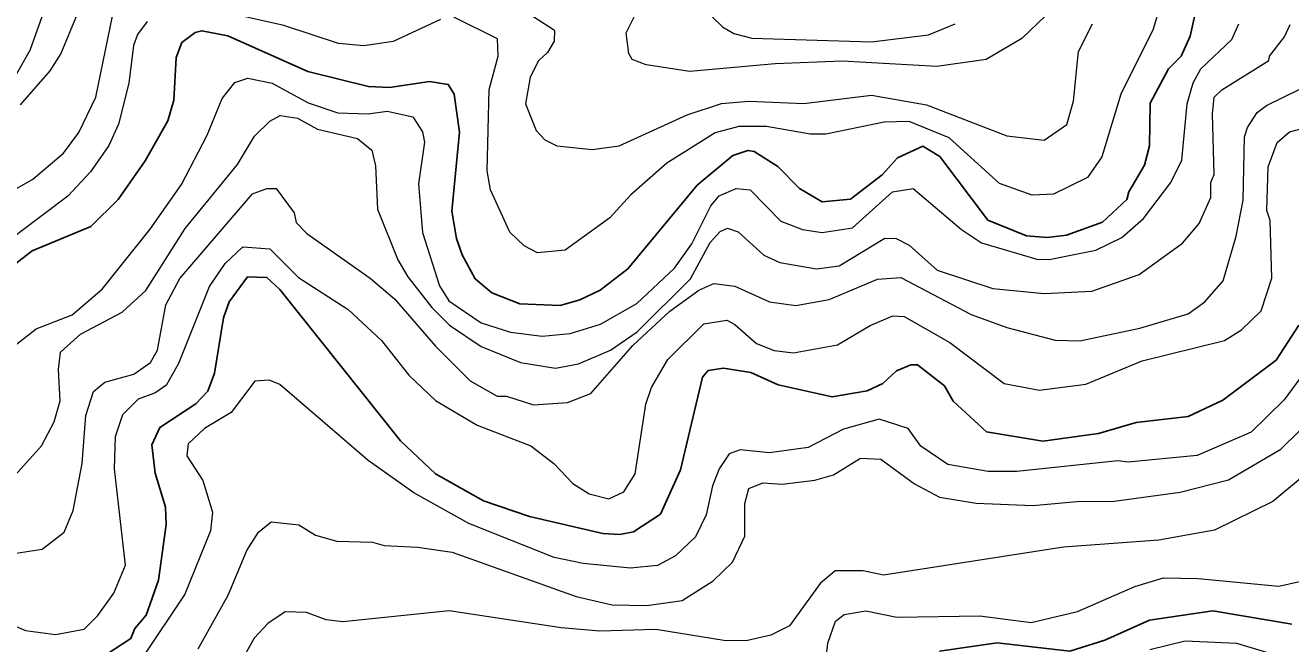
# Model space of a CAD drawing. Extents: x 673.3 to 698.5, y 6984.3 to 7012.3.
# Drawn here: x 676.651 to 677.867, y 6988.991 to 6989.585 of the extents above; entities that cross this region are included whole.
import ezdxf

# ---------------------------------------------------------------- set-up
doc = ezdxf.new("R2010")
doc.units = 0
doc.header["$LTSCALE"] = 0.032
doc.layers.add('1', color=7, linetype='Continuous', lineweight=25)
doc.layers.add('2', color=7, linetype='Continuous', lineweight=13)

msp = doc.modelspace()

# ---------------------------------------------------------------- linework, layer by layer
at = {"layer": '1'}
for points in [[(677.7747, 6989.5949), (677.7705, 6989.5747), (677.7617, 6989.5556), (677.7495, 6989.5432), (677.7319, 6989.5102), (677.7313, 6989.4694), (677.7266, 6989.4509), (677.7113, 6989.4251), (677.7095, 6989.4179), (677.686, 6989.3959), (677.6515, 6989.3836), (677.633, 6989.3813), (677.613, 6989.3828), (677.5759, 6989.398), (677.5298, 6989.4591), (677.5133, 6989.469), (677.489, 6989.4577), (677.4742, 6989.4415), (677.4438, 6989.4182), (677.4167, 6989.4156), (677.3947, 6989.4283), (677.374, 6989.4496), (677.3511, 6989.4638), (677.3452, 6989.4649), (677.3307, 6989.46), (677.2965, 6989.4315), (677.2297, 6989.3511), (677.2033, 6989.3309), (677.1836, 6989.3215), (677.1648, 6989.3161), (677.1261, 6989.3177), (677.0991, 6989.3281), (677.0832, 6989.3417), (677.0705, 6989.3646), (677.0651, 6989.3804), (677.0606, 6989.4065), (677.0679, 6989.4825), (677.0627, 6989.5189), (677.0572, 6989.5284), (677.0391, 6989.531), (677.0006, 6989.5254), (676.9804, 6989.5262), (676.9221, 6989.5408), (676.8452, 6989.5751), (676.8203, 6989.5798), (676.8138, 6989.5782), (676.801, 6989.5687), (676.7957, 6989.5543), (676.7934, 6989.5131), (676.7876, 6989.4933), (676.7659, 6989.4548), (676.7398, 6989.4177), (676.7136, 6989.3918), (676.6573, 6989.3685), (676.6356, 6989.352)], [(676.728, 6988.9804), (676.7519, 6988.9962), (676.756, 6989.0057), (676.7668, 6989.0187), (676.7787, 6989.0522), (676.7861, 6989.1056), (676.7853, 6989.1225), (676.7755, 6989.1551), (676.7723, 6989.1821), (676.7798, 6989.1989), (676.8145, 6989.2217), (676.8259, 6989.2339), (676.8325, 6989.251), (676.841, 6989.3043), (676.8465, 6989.3196), (676.8643, 6989.3436), (676.8828, 6989.343), (676.8954, 6989.3313), (677.0114, 6989.186), (677.0449, 6989.1543), (677.0911, 6989.1283), (677.1352, 6989.1133), (677.2058, 6989.0969), (677.2221, 6989.0962), (677.2353, 6989.0986), (677.2612, 6989.1155), (677.2805, 6989.1583), (677.3015, 6989.2473), (677.307, 6989.2537), (677.3219, 6989.2557), (677.348, 6989.2517), (677.3742, 6989.2398), (677.4262, 6989.2282), (677.4599, 6989.234), (677.475, 6989.2412), (677.4881, 6989.2533), (677.5019, 6989.259), (677.5082, 6989.259), (677.5343, 6989.2388), (677.5425, 6989.2241), (677.5746, 6989.1948), (677.6287, 6989.1858), (677.6824, 6989.1931), (677.7185, 6989.2036), (677.7683, 6989.2093), (677.8019, 6989.225), (677.853, 6989.2634), (677.8748, 6989.2971)], [(677.5294, 6988.984), (677.5847, 6988.9919), (677.6547, 6988.9839), (677.6883, 6988.9946), (677.7313, 6989.0138), (677.7921, 6989.0228), (677.8681, 6989.0099)]]:
    msp.add_lwpolyline(points, dxfattribs=at)
at = {"layer": '2'}
for points in [[(676.5983, 6989.4033), (676.6577, 6989.4375), (676.6873, 6989.4624), (676.7022, 6989.4823), (676.7183, 6989.5161), (676.7365, 6989.6049)], [(677.6541, 6989.6164), (677.6084, 6989.5724), (677.5743, 6989.5524), (677.5268, 6989.5456), (677.4359, 6989.5506), (677.3713, 6989.5481), (677.2894, 6989.5408), (677.2474, 6989.5472), (677.2341, 6989.5524), (677.2308, 6989.5579), (677.2283, 6989.5779), (677.2381, 6989.5976)], [(676.641, 6989.5361), (676.6553, 6989.5611), (676.6684, 6989.5979)], [(676.7005, 6989.5957), (676.6848, 6989.558), (676.6742, 6989.5414), (676.6456, 6989.5087)], [(677.0496, 6989.5907), (677.0042, 6989.5695), (676.9761, 6989.5653), (676.9517, 6989.5676), (676.899, 6989.5849), (676.8491, 6989.5961)], [(677.7396, 6989.5977), (677.7347, 6989.5813), (677.7036, 6989.519), (677.6856, 6989.4588), (677.6718, 6989.4391), (677.639, 6989.4228), (677.6186, 6989.4221), (677.587, 6989.4332), (677.5386, 6989.4772), (677.5003, 6989.4927), (677.4762, 6989.492), (677.42, 6989.4805), (677.4052, 6989.4806), (677.3632, 6989.4879), (677.3364, 6989.4879), (677.3137, 6989.4819), (677.2674, 6989.4528), (677.2328, 6989.4223), (677.2124, 6989.4002), (677.1697, 6989.3692), (677.1429, 6989.3666), (677.1301, 6989.3734), (677.1164, 6989.3864), (677.0979, 6989.4271), (677.0947, 6989.4452), (677.0965, 6989.5235), (677.1053, 6989.5555), (677.1046, 6989.572), (677.0625, 6989.5928)], [(677.1341, 6989.5969), (677.1592, 6989.5804), (677.1589, 6989.5698), (677.1527, 6989.559), (677.144, 6989.5509), (677.136, 6989.5353), (677.1313, 6989.5097), (677.1417, 6989.4842), (677.1499, 6989.4751), (677.1615, 6989.4692), (677.1956, 6989.4659), (677.2216, 6989.4695), (677.2869, 6989.4992), (677.3199, 6989.5099), (677.3461, 6989.5124), (677.3989, 6989.5099), (677.4639, 6989.5179), (677.517, 6989.5086), (677.5941, 6989.4791), (677.6299, 6989.4749), (677.6517, 6989.4898), (677.6583, 6989.5122), (677.6631, 6989.5601), (677.6764, 6989.5866)], [(677.2999, 6989.6038), (677.3209, 6989.5835), (677.3316, 6989.5772), (677.3489, 6989.5728), (677.464, 6989.5693), (677.5189, 6989.576), (677.5446, 6989.5866)], [(676.7676, 6989.5888), (676.7583, 6989.5764), (676.7545, 6989.5657), (676.7502, 6989.5295), (676.7401, 6989.4902), (676.7309, 6989.4698), (676.7132, 6989.4444), (676.6916, 6989.4211), (676.621, 6989.3681)], [(676.632, 6989.1432), (676.6662, 6989.1814), (676.6782, 6989.2044), (676.6841, 6989.2246), (676.6826, 6989.2546), (676.6843, 6989.2711), (676.7035, 6989.2886), (676.7437, 6989.3095), (676.7663, 6989.3305), (676.8042, 6989.3901), (676.8546, 6989.4515), (676.8709, 6989.4786), (676.8857, 6989.4931), (676.8955, 6989.4984), (676.9123, 6989.496), (676.9316, 6989.4854), (676.9698, 6989.4764), (676.9838, 6989.4651), (676.9872, 6989.4502), (676.989, 6989.4085), (677.0086, 6989.3598), (677.0183, 6989.3435), (677.0415, 6989.3141), (677.0584, 6989.2972), (677.0888, 6989.2766), (677.1267, 6989.2612), (677.1602, 6989.2559), (677.1823, 6989.26), (677.2132, 6989.2732), (677.2387, 6989.2908), (677.2899, 6989.3417), (677.3089, 6989.3766), (677.3184, 6989.3871), (677.3255, 6989.3904), (677.3358, 6989.3868), (677.3606, 6989.3643), (677.376, 6989.3572), (677.4113, 6989.3511), (677.4329, 6989.3542), (677.477, 6989.3808), (677.4878, 6989.3804), (677.5001, 6989.374), (677.527, 6989.35), (677.5808, 6989.3322), (677.6301, 6989.3274), (677.6759, 6989.3298), (677.7212, 6989.3459), (677.763, 6989.376), (677.7789, 6989.3948), (677.7902, 6989.4198), (677.7903, 6989.4342), (677.7934, 6989.4417), (677.7918, 6989.5001), (677.7935, 6989.5161), (677.8009, 6989.523), (677.8461, 6989.5514), (677.8467, 6989.5556), (677.8611, 6989.5739), (677.8665, 6989.5858)], [(676.6422, 6989.279), (676.6609, 6989.2937), (676.6957, 6989.3071), (676.7246, 6989.3318), (676.7706, 6989.3893), (676.8009, 6989.4323), (676.8255, 6989.4796), (676.8399, 6989.5147), (676.8521, 6989.5301), (676.8646, 6989.5342), (676.8879, 6989.5294), (676.9224, 6989.5105), (676.9511, 6989.501), (676.9802, 6989.5001), (676.9986, 6989.5025), (677.0232, 6989.4973), (677.0325, 6989.4828), (677.0344, 6989.4728), (677.0287, 6989.4328), (677.0325, 6989.386), (677.0486, 6989.335), (677.0576, 6989.3206), (677.0889, 6989.2995), (677.117, 6989.2905), (677.1476, 6989.2867), (677.1745, 6989.2891), (677.2036, 6989.298), (677.2386, 6989.318), (677.2747, 6989.3518), (677.2914, 6989.3752), (677.3096, 6989.4118), (677.3175, 6989.4213), (677.3339, 6989.4283), (677.3473, 6989.427), (677.377, 6989.397), (677.3976, 6989.3889), (677.4167, 6989.3861), (677.4459, 6989.3906), (677.4843, 6989.4251), (677.504, 6989.4284), (677.5505, 6989.3889), (677.5698, 6989.3762), (677.6229, 6989.3605), (677.6348, 6989.3601), (677.6798, 6989.369), (677.7047, 6989.3812), (677.7256, 6989.3997), (677.7519, 6989.4342), (677.7625, 6989.4557), (677.7674, 6989.5096), (677.7734, 6989.53), (677.7805, 6989.5432), (677.8104, 6989.5715), (677.8173, 6989.5864)], [(676.6417, 6989.0783), (676.6667, 6989.0821), (676.688, 6989.0984), (676.6965, 6989.119), (676.7054, 6989.1644), (676.7088, 6989.2105), (676.7163, 6989.2334), (676.7272, 6989.2425), (676.7549, 6989.25), (676.7711, 6989.2613), (676.7776, 6989.273), (676.7858, 6989.3166), (676.799, 6989.3419), (676.8689, 6989.4233), (676.8828, 6989.4284), (676.8916, 6989.4284), (676.9089, 6989.405), (676.9111, 6989.3957), (676.9213, 6989.3853), (676.9821, 6989.3423), (677.0054, 6989.3223), (677.045, 6989.2769), (677.0782, 6989.2437), (677.1043, 6989.2291), (677.1131, 6989.2289), (677.139, 6989.2207), (677.1718, 6989.223), (677.1941, 6989.2314), (677.2346, 6989.2775), (677.2701, 6989.3107), (677.2981, 6989.3306), (677.3125, 6989.3372), (677.3327, 6989.3347), (677.3661, 6989.3195), (677.3913, 6989.3161), (677.4235, 6989.3217), (677.4699, 6989.3414), (677.4921, 6989.3429), (677.56, 6989.3073), (677.5942, 6989.295), (677.6405, 6989.2827), (677.6644, 6989.282), (677.7221, 6989.2941), (677.7685, 6989.308), (677.7846, 6989.3194), (677.8022, 6989.3396), (677.8146, 6989.3826), (677.8212, 6989.4173), (677.8227, 6989.4781), (677.8254, 6989.4871), (677.8348, 6989.5013), (677.8439, 6989.5082), (677.8763, 6989.5241)], [(677.8455, 6989.4493), (677.8541, 6989.4727), (677.8657, 6989.4828), (677.8889, 6989.489)], [(676.5921, 6989.0289), (676.6507, 6989.004), (676.6797, 6989.0001), (676.7073, 6989.0052), (676.7203, 6989.0182), (676.7357, 6989.0398), (676.7469, 6989.0666), (676.7364, 6989.159), (676.7372, 6989.1903), (676.7443, 6989.2112), (676.7593, 6989.2263), (676.775, 6989.2323), (676.7868, 6989.2403), (676.7982, 6989.2605), (676.8278, 6989.3343), (676.8427, 6989.3563), (676.8597, 6989.3722), (676.8856, 6989.3704), (676.9132, 6989.343), (676.961, 6989.3121), (676.9931, 6989.2824), (677.0192, 6989.2491), (677.0448, 6989.2248), (677.085, 6989.2012), (677.1366, 6989.1811), (677.1586, 6989.1642), (677.1768, 6989.1452), (677.1925, 6989.1353), (677.2114, 6989.1305), (677.2258, 6989.137), (677.237, 6989.1543), (677.247, 6989.2214), (677.2525, 6989.2373), (677.2684, 6989.2641), (677.303, 6989.2984), (677.3249, 6989.302), (677.3328, 6989.2979), (677.3535, 6989.2795), (677.3704, 6989.2729), (677.3889, 6989.2705), (677.4313, 6989.2784), (677.4626, 6989.2967), (677.4845, 6989.3062), (677.4954, 6989.3054), (677.5392, 6989.2804), (677.5915, 6989.2412), (677.6255, 6989.2347), (677.67, 6989.2404), (677.7241, 6989.2628), (677.8035, 6989.2824), (677.8198, 6989.2928), (677.8387, 6989.3109), (677.8488, 6989.3422), (677.8472, 6989.3975), (677.844, 6989.4072), (677.8455, 6989.4493)], [(677.9033, 6989.2833), (677.8606, 6989.2255), (677.8291, 6989.1945), (677.7772, 6989.1719), (677.7107, 6989.1654), (677.7009, 6989.1669), (677.6039, 6989.1565), (677.5762, 6989.1565), (677.5373, 6989.1632), (677.5116, 6989.1809), (677.4992, 6989.198), (677.4713, 6989.2069), (677.4371, 6989.1972), (677.4032, 6989.1798), (677.3661, 6989.1744), (677.3377, 6989.1775), (677.3271, 6989.1736), (677.3176, 6989.1592), (677.3112, 6989.1428), (677.3052, 6989.1151), (677.295, 6989.0939), (677.2755, 6989.0755), (677.2582, 6989.0663), (677.2323, 6989.0636), (677.1869, 6989.0683), (677.1589, 6989.074), (677.0768, 6989.1067), (677.0241, 6989.1362), (676.9803, 6989.1672), (676.8952, 6989.2403), (676.8849, 6989.2442), (676.8711, 6989.2435), (676.8486, 6989.2133), (676.8227, 6989.1979), (676.807, 6989.1832), (676.8058, 6989.1716), (676.8214, 6989.1478), (676.8307, 6989.1174), (676.8285, 6989.0997), (676.8039, 6989.0389), (676.7634, 6988.9781)], [(676.8169, 6988.9864), (676.8456, 6989.0378), (676.8635, 6989.0806), (676.8747, 6989.0984), (676.8871, 6989.1082), (676.9134, 6989.1053), (676.9296, 6989.0956), (676.9501, 6989.0896), (676.9845, 6989.0888), (676.9955, 6989.0856), (677.0277, 6989.084), (677.0608, 6989.079), (677.1801, 6989.0365), (677.2146, 6989.0284), (677.248, 6989.0278), (677.2819, 6989.0328), (677.3117, 6989.0517), (677.3305, 6989.0696), (677.3423, 6989.0945), (677.3424, 6989.1258), (677.3461, 6989.1404), (677.3597, 6989.1457), (677.3781, 6989.1443), (677.4097, 6989.1484), (677.4276, 6989.1534), (677.4534, 6989.1694), (677.4731, 6989.1683), (677.5054, 6989.1446), (677.5295, 6989.1318), (677.5648, 6989.1263), (677.6192, 6989.1238), (677.6613, 6989.1279), (677.6974, 6989.1281), (677.7607, 6989.1368), (677.8071, 6989.1485), (677.8575, 6989.1779), (677.8932, 6989.2129)], [(677.8782, 6989.1516), (677.8497, 6989.1277), (677.7938, 6989.1003), (677.7403, 6989.0905), (677.6485, 6989.0839), (677.4757, 6989.0571), (677.4561, 6989.0612), (677.4292, 6989.0612), (677.4148, 6989.0489), (677.3851, 6989.0083), (677.3673, 6988.9995), (677.3435, 6988.9939), (677.3222, 6988.9944), (677.2566, 6989.0049), (677.2029, 6989.0034), (677.1658, 6989.0064), (677.0579, 6989.0228), (676.9559, 6989.0122), (676.9397, 6989.014)], [(677.4204, 6988.9775), (677.4222, 6988.9918), (677.4295, 6989.0128), (677.4379, 6989.0194), (677.4587, 6989.0229), (677.4883, 6989.0167), (677.5682, 6989.0179), (677.6175, 6989.0115), (677.6621, 6989.0222), (677.7171, 6989.046), (677.7447, 6989.0546), (677.7782, 6989.0539), (677.8557, 6989.0465), (677.8754, 6989.051)], [(676.9397, 6989.014), (676.921, 6989.0213), (676.9005, 6989.0219), (676.8838, 6989.0105), (676.8707, 6988.9966), (676.8307, 6988.9249)], [(677.8642, 6988.9766), (677.8152, 6988.9913), (677.7656, 6988.9935), (677.7317, 6988.9854)]]:
    msp.add_lwpolyline(points, dxfattribs=at)

doc.saveas('drawing.dxf')
